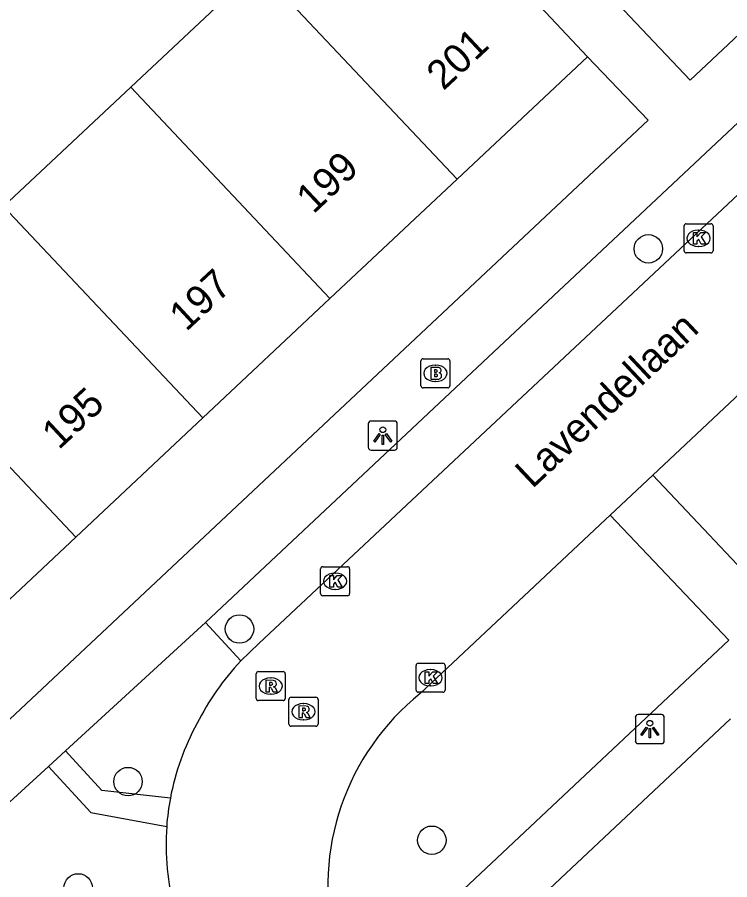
# Model space of a CAD drawing. Extents: x 162542 to 163144, y 380786 to 381511.
# Drawn here: x 162623.61 to 162648.14, y 381201.72 to 381231.41 of the extents above; entities that cross this region are included whole.
import ezdxf

# ---------------------------------------------------------------- set-up
doc = ezdxf.new("R2010")
doc.units = 0
for name, color, linetype in [('IMGEO_Boom', 7, 'Continuous'), ('IMGEO_Brandkraan', 7, 'Continuous'), ('IMGEO_Kolk', 7, 'Continuous'), ('IMGEO_Lichtpunt', 7, 'Continuous'), ('IMGEO_Openbare_ruimte_label', 7, 'Continuous'), ('IMGEO_Pand', 7, 'Continuous'), ('IMGEO_Pand_nummerreeks', 7, 'Continuous'), ('IMGEO_Parkeervlak_open', 7, 'Continuous'), ('IMGEO_Rijbaan_lokaal_open', 7, 'Continuous'), ('IMGEO_Rioolput', 7, 'Continuous'), ('IMGEO_Voetpad_open', 7, 'Continuous')]:
    doc.layers.add(name, color=color, linetype=linetype)

msp = doc.modelspace()

# ---------------------------------------------------------------- linework, layer by layer
at = {"layer": 'IMGEO_Boom'}
for centre in [(162645.338, 381223.441), (162631.263, 381210.355), (162627.429, 381205.103), (162637.884, 381203.084), (162625.712, 381201.444)]:
    msp.add_circle(centre, 0.489, dxfattribs=at)
at = {"layer": 'IMGEO_Brandkraan'}
for p, q in [((162637.58, 381219.656), (162638.432, 381219.656)), ((162637.505, 381218.73), (162637.505, 381219.582)), ((162637.993, 381219.436), (162638.018, 381219.436)), ((162638.506, 381219.582), (162638.506, 381218.73)), ((162638.016, 381218.876), (162637.991, 381218.876)), ((162638.432, 381218.656), (162637.58, 381218.656))]:
    msp.add_line(p, q, dxfattribs=at)
for points in [[(162637.58, 381219.656), (162638.432, 381219.656)], [(162637.505, 381218.73), (162637.505, 381219.582)], [(162638.506, 381219.582), (162638.506, 381218.73)], [(162637.853, 381219.356), (162637.853, 381218.956), (162638.066, 381218.956)], [(162638.084, 381219.356), (162637.853, 381219.356)], [(162638.032, 381219.275), (162637.978, 381219.275), (162637.978, 381219.199)], [(162637.978, 381219.199), (162638.031, 381219.199)], [(162638.04, 381219.123), (162637.978, 381219.123), (162637.978, 381219.042)], [(162637.978, 381219.042), (162638.04, 381219.042)], [(162638.432, 381218.656), (162637.58, 381218.656)]]:
    msp.add_lwpolyline(points, dxfattribs=at)
for centre, radius, start, end in [((162637.582, 381219.58), 0.0765, 91.552, 178.448), ((162637.582, 381219.58), 0.0765, 91.552, 178.448), ((162638.43, 381219.58), 0.0765, 1.552, 88.448), ((162638.43, 381219.58), 0.0765, 1.552, 88.448), ((162638.033, 381219.237), 0.0379, 267.8285, 90.9355), ((162638.041, 381219.082), 0.0404, 269.8759, 90.5077), ((162638.088, 381219.211), 0.145, 59.4692, 91.5367), ((162638.113, 381219.258), 0.0922, 285.5137, 58.1501), ((162638.118, 381219.066), 0.105, 301.3115, 78.989), ((162638.072, 381219.207), 0.251, 268.6676, 293.5347), ((162637.582, 381218.732), 0.0765, 181.552, 268.448), ((162637.582, 381218.732), 0.0765, 181.552, 268.448), ((162638.43, 381218.732), 0.0765, 271.552, 358.448), ((162638.43, 381218.732), 0.0765, 271.552, 358.448)]:
    msp.add_arc(centre, radius, start, end, dxfattribs=at)
for centre, major_axis, ratio, start_param, end_param in [((162637.992, 381219.156), (-0.387, 0.002), 0.722429, 4.712389, 7.853982), ((162638.017, 381219.156), (-0.39, 0.002), 0.717154, 1.570796, 4.712389)]:
    msp.add_ellipse(centre, major_axis=major_axis, ratio=ratio, start_param=start_param, end_param=end_param, dxfattribs=at)
at = {"layer": 'IMGEO_Kolk'}
for p, q in [((162646.565, 381223.377), (162646.565, 381224.229)), ((162646.64, 381224.303), (162647.492, 381224.303)), ((162647.566, 381224.229), (162647.566, 381223.377)), ((162647.053, 381224.083), (162647.078, 381224.083)), ((162647.076, 381223.523), (162647.051, 381223.523)), ((162647.492, 381223.303), (162646.64, 381223.303)), ((162634.054, 381211.574), (162634.054, 381212.426)), ((162634.129, 381212.5), (162634.981, 381212.5)), ((162634.542, 381212.28), (162634.567, 381212.28)), ((162635.055, 381212.426), (162635.055, 381211.574)), ((162634.565, 381211.72), (162634.54, 381211.72)), ((162634.981, 381211.5), (162634.129, 381211.5)), ((162637.339, 381208.251), (162637.339, 381209.103)), ((162637.414, 381209.177), (162638.266, 381209.177)), ((162638.34, 381209.103), (162638.34, 381208.251)), ((162637.827, 381208.957), (162637.852, 381208.957)), ((162637.85, 381208.397), (162637.825, 381208.397)), ((162638.266, 381208.177), (162637.414, 381208.177))]:
    msp.add_line(p, q, dxfattribs=at)
for points in [[(162646.565, 381223.377), (162646.565, 381224.229)], [(162646.64, 381224.303), (162647.492, 381224.303)], [(162647.566, 381224.229), (162647.566, 381223.377)], [(162646.886, 381224.003), (162647.009, 381224.003), (162647.009, 381223.852), (162647.139, 381224.003), (162647.303, 381224.003), (162647.157, 381223.852), (162647.31, 381223.603), (162647.158, 381223.603), (162647.073, 381223.767), (162647.009, 381223.7), (162647.009, 381223.603), (162646.886, 381223.603), (162646.886, 381224.003)], [(162647.492, 381223.303), (162646.64, 381223.303)], [(162634.054, 381211.574), (162634.054, 381212.426)], [(162634.129, 381212.5), (162634.981, 381212.5)], [(162635.055, 381212.426), (162635.055, 381211.574)], [(162634.375, 381212.2), (162634.498, 381212.2), (162634.498, 381212.049), (162634.628, 381212.2), (162634.792, 381212.2), (162634.646, 381212.049), (162634.799, 381211.8), (162634.647, 381211.8), (162634.562, 381211.964), (162634.498, 381211.897), (162634.498, 381211.8), (162634.375, 381211.8), (162634.375, 381212.2)], [(162634.981, 381211.5), (162634.129, 381211.5)], [(162637.339, 381208.251), (162637.339, 381209.103)], [(162637.414, 381209.177), (162638.266, 381209.177)], [(162638.34, 381209.103), (162638.34, 381208.251)], [(162637.66, 381208.877), (162637.783, 381208.877), (162637.783, 381208.726), (162637.913, 381208.877), (162638.077, 381208.877), (162637.931, 381208.726), (162638.084, 381208.477), (162637.932, 381208.477), (162637.847, 381208.641), (162637.783, 381208.574), (162637.783, 381208.477), (162637.66, 381208.477), (162637.66, 381208.877)], [(162638.266, 381208.177), (162637.414, 381208.177)]]:
    msp.add_lwpolyline(points, dxfattribs=at)
for centre, start, end in [((162646.642, 381224.227), 91.552, 178.448), ((162646.642, 381224.227), 91.552, 178.448), ((162647.49, 381224.227), 1.552, 88.448), ((162647.49, 381224.227), 1.552, 88.448), ((162646.642, 381223.379), 181.552, 268.448), ((162646.642, 381223.379), 181.552, 268.448), ((162647.49, 381223.379), 271.552, 358.448), ((162647.49, 381223.379), 271.552, 358.448), ((162634.131, 381212.424), 91.552, 178.448), ((162634.131, 381212.424), 91.552, 178.448), ((162634.979, 381212.424), 1.552, 88.448), ((162634.979, 381212.424), 1.552, 88.448), ((162634.131, 381211.576), 181.552, 268.448), ((162634.131, 381211.576), 181.552, 268.448), ((162634.979, 381211.576), 271.552, 358.448), ((162634.979, 381211.576), 271.552, 358.448), ((162637.416, 381209.101), 91.552, 178.448), ((162637.416, 381209.101), 91.552, 178.448), ((162638.264, 381209.101), 1.552, 88.448), ((162638.264, 381209.101), 1.552, 88.448), ((162637.416, 381208.253), 181.552, 268.448), ((162637.416, 381208.253), 181.552, 268.448), ((162638.264, 381208.253), 271.552, 358.448), ((162638.264, 381208.253), 271.552, 358.448)]:
    msp.add_arc(centre, 0.0765, start, end, dxfattribs=at)
for centre, major_axis, ratio, start_param, end_param in [((162647.052, 381223.803), (-0.387, 0.002), 0.722429, 4.712389, 7.853982), ((162647.077, 381223.803), (-0.39, 0.002), 0.717154, 1.570796, 4.712389), ((162634.541, 381212), (-0.387, 0.002), 0.722429, 4.712389, 7.853982), ((162634.566, 381212), (-0.39, 0.002), 0.717154, 1.570796, 4.712389), ((162637.826, 381208.677), (-0.387, 0.002), 0.722429, 4.712389, 7.853982), ((162637.851, 381208.677), (-0.39, 0.002), 0.717154, 1.570796, 4.712389)]:
    msp.add_ellipse(centre, major_axis=major_axis, ratio=ratio, start_param=start_param, end_param=end_param, dxfattribs=at)
at = {"layer": 'IMGEO_Lichtpunt'}
for p, q in [((162635.697, 381217.417), (162635.697, 381216.61)), ((162635.697, 381217.417), (162635.697, 381216.61)), ((162636.599, 381217.512), (162635.791, 381217.512)), ((162636.599, 381217.512), (162635.791, 381217.512)), ((162636.693, 381216.61), (162636.693, 381217.417)), ((162636.693, 381216.61), (162636.693, 381217.417)), ((162635.791, 381216.516), (162636.599, 381216.516)), ((162635.791, 381216.516), (162636.599, 381216.516)), ((162644.888, 381207.312), (162644.888, 381206.505)), ((162644.888, 381207.312), (162644.888, 381206.505)), ((162645.79, 381207.407), (162644.982, 381207.407)), ((162645.79, 381207.407), (162644.982, 381207.407)), ((162645.884, 381206.505), (162645.884, 381207.312)), ((162645.884, 381206.505), (162645.884, 381207.312)), ((162644.982, 381206.411), (162645.79, 381206.411)), ((162644.982, 381206.411), (162645.79, 381206.411))]:
    msp.add_line(p, q, dxfattribs=at)
for points in [[(162636.071, 381217.081), (162636.11, 381217.053), (162635.922, 381216.791), (162635.884, 381216.818), (162636.071, 381217.081)], [(162636.173, 381217.033), (162636.22, 381217.033), (162636.22, 381216.711), (162636.173, 381216.711), (162636.173, 381217.033)], [(162636.283, 381217.053), (162636.321, 381217.08), (162636.508, 381216.818), (162636.469, 381216.79), (162636.283, 381217.053)], [(162645.262, 381206.976), (162645.301, 381206.948), (162645.113, 381206.686), (162645.075, 381206.713), (162645.262, 381206.976)], [(162645.364, 381206.928), (162645.411, 381206.928), (162645.411, 381206.606), (162645.364, 381206.606), (162645.364, 381206.928)], [(162645.474, 381206.948), (162645.512, 381206.975), (162645.699, 381206.713), (162645.66, 381206.685), (162645.474, 381206.948)]]:
    msp.add_lwpolyline(points, dxfattribs=at)
for centre in [(162636.196, 381217.215), (162645.387, 381207.11)]:
    msp.add_circle(centre, 0.0994, dxfattribs=at)
for centre, start, end in [((162635.791, 381217.417), 90, 180), ((162635.791, 381217.417), 90, 180), ((162636.599, 381217.417), 0, 90), ((162636.599, 381217.417), 0, 90), ((162635.791, 381216.61), 180, 270), ((162635.791, 381216.61), 180, 270), ((162636.599, 381216.61), 270, 0), ((162636.599, 381216.61), 270, 360), ((162644.982, 381207.312), 90, 180), ((162644.982, 381207.312), 90, 180), ((162645.79, 381207.312), 0, 90), ((162645.79, 381207.312), 0, 90), ((162644.982, 381206.505), 180, 270), ((162644.982, 381206.505), 180, 270), ((162645.79, 381206.505), 270, 0), ((162645.79, 381206.505), 270, 360)]:
    msp.add_arc(centre, 0.0946, start, end, dxfattribs=at)
at = {"layer": 'IMGEO_Pand'}
for points in [[(162636.399, 381237.342), (162643.243, 381230.05)], [(162651.086, 381233.308), (162646.772, 381229.246), (162644.701, 381231.443), (162639.885, 381236.552)], [(162631.897, 381233.116), (162627.522, 381229.009)], [(162631.897, 381233.116), (162638.753, 381225.836)], [(162638.753, 381225.836), (162643.243, 381230.05)], [(162627.522, 381229.009), (162623.146, 381224.902)], [(162634.376, 381221.728), (162627.522, 381229.009)], [(162634.376, 381221.728), (162638.753, 381225.836)], [(162623.146, 381224.902), (162630.002, 381217.622)], [(162630.002, 381217.622), (162634.376, 381221.728)], [(162625.627, 381213.515), (162618.771, 381220.795)], [(162625.627, 381213.515), (162630.002, 381217.622)], [(162621.252, 381209.409), (162625.627, 381213.515)]]:
    msp.add_lwpolyline(points, dxfattribs=at)
at = {"layer": 'IMGEO_Parkeervlak_open'}
msp.add_lwpolyline([(162631.308, 381209.256), (162630.092, 381210.576)], dxfattribs=at)
at = {"layer": 'IMGEO_Rijbaan_lokaal_open'}
for points in [[(162662.218, 381238.238), (162631.935, 381209.859), (162631.308, 381209.256)], [(162666.064, 381234.987), (162664.548, 381233.561), (162645.49, 381215.653)], [(162645.49, 381215.653), (162644.02, 381214.272)], [(162644.02, 381214.272), (162643.863, 381214.124), (162637.483, 381208.135)]]:
    msp.add_lwpolyline(points, dxfattribs=at)
for centre, radius, start, end in [((162637.995, 381202.974), 9.175, 136.7865, 153.329), ((162642.824, 381201.496), 8.521, 128.8165, 193.281), ((162637.37, 381202.952), 8.632, 151.3399, 169.4263), ((162637.355, 381202.946), 8.618, 169.3709, 175.9169), ((162637.391, 381202.943), 8.655, 175.9087, 195.2577)]:
    msp.add_arc(centre, radius, start, end, dxfattribs=at)
at = {"layer": 'IMGEO_Rioolput'}
for p, q in [((162631.838, 381207.963), (162631.838, 381208.815)), ((162631.913, 381208.889), (162632.765, 381208.889)), ((162632.839, 381208.815), (162632.839, 381207.963)), ((162632.326, 381208.669), (162632.351, 381208.669)), ((162632.349, 381208.109), (162632.324, 381208.109)), ((162632.765, 381207.889), (162631.913, 381207.889)), ((162632.967, 381207.08), (162632.967, 381207.932)), ((162633.042, 381208.006), (162633.894, 381208.006)), ((162633.455, 381207.786), (162633.48, 381207.786)), ((162633.968, 381207.932), (162633.968, 381207.08)), ((162633.478, 381207.226), (162633.453, 381207.226)), ((162633.894, 381207.006), (162633.042, 381207.006))]:
    msp.add_line(p, q, dxfattribs=at)
for points in [[(162631.838, 381207.963), (162631.838, 381208.815)], [(162631.913, 381208.889), (162632.765, 381208.889)], [(162632.839, 381208.815), (162632.839, 381207.963)], [(162632.427, 381208.587), (162632.175, 381208.589), (162632.175, 381208.189)], [(162632.353, 381208.508), (162632.299, 381208.508), (162632.299, 381208.427)], [(162632.299, 381208.427), (162632.351, 381208.427)], [(162632.175, 381208.189), (162632.299, 381208.189), (162632.299, 381208.351), (162632.31, 381208.351)], [(162632.357, 381208.322), (162632.428, 381208.189), (162632.568, 381208.189), (162632.503, 381208.315)], [(162632.765, 381207.889), (162631.913, 381207.889)], [(162632.967, 381207.08), (162632.967, 381207.932)], [(162633.042, 381208.006), (162633.894, 381208.006)], [(162633.968, 381207.932), (162633.968, 381207.08)], [(162633.556, 381207.704), (162633.304, 381207.706), (162633.304, 381207.306)], [(162633.482, 381207.625), (162633.428, 381207.625), (162633.428, 381207.544)], [(162633.428, 381207.544), (162633.48, 381207.544)], [(162633.304, 381207.306), (162633.428, 381207.306), (162633.428, 381207.468), (162633.439, 381207.468)], [(162633.486, 381207.439), (162633.557, 381207.306), (162633.697, 381207.306), (162633.632, 381207.432)], [(162633.894, 381207.006), (162633.042, 381207.006)]]:
    msp.add_lwpolyline(points, dxfattribs=at)
for centre, radius, start, end in [((162631.915, 381208.813), 0.0765, 91.552, 178.448), ((162631.915, 381208.813), 0.0765, 91.552, 178.448), ((162632.763, 381208.813), 0.0765, 1.552, 88.448), ((162632.763, 381208.813), 0.0765, 1.552, 88.448), ((162632.335, 381208.616), 0.19, 274.7715, 282.9687), ((162632.359, 381208.412), 0.0964, 77.0061, 93.1865), ((162632.373, 381208.469), 0.0378, 276.6634, 79.6772), ((162632.426, 381208.477), 0.109, 350.3612, 89.416), ((162632.424, 381208.477), 0.112, 277.5842, 350.9817), ((162632.309, 381208.298), 0.0533, 26.0293, 88.6989), ((162632.408, 381208.262), 0.108, 29.5134, 73.7905), ((162631.915, 381207.965), 0.0765, 181.552, 268.448), ((162631.915, 381207.965), 0.0765, 181.552, 268.448), ((162632.763, 381207.965), 0.0765, 271.552, 358.448), ((162632.763, 381207.965), 0.0765, 271.552, 358.448), ((162633.044, 381207.93), 0.0765, 91.552, 178.448), ((162633.044, 381207.93), 0.0765, 91.552, 178.448), ((162633.892, 381207.93), 0.0765, 1.552, 88.448), ((162633.892, 381207.93), 0.0765, 1.552, 88.448), ((162633.464, 381207.733), 0.19, 274.7715, 282.9687), ((162633.488, 381207.529), 0.0964, 77.0061, 93.1865), ((162633.502, 381207.586), 0.0378, 276.6634, 79.6772), ((162633.555, 381207.594), 0.109, 350.3612, 89.416), ((162633.553, 381207.594), 0.112, 277.5842, 350.9817), ((162633.537, 381207.379), 0.108, 29.5134, 73.7905), ((162633.438, 381207.415), 0.0533, 26.0293, 88.6989), ((162633.044, 381207.082), 0.0765, 181.552, 268.448), ((162633.044, 381207.082), 0.0765, 181.552, 268.448), ((162633.892, 381207.082), 0.0765, 271.552, 358.448), ((162633.892, 381207.082), 0.0765, 271.552, 358.448)]:
    msp.add_arc(centre, radius, start, end, dxfattribs=at)
for centre, major_axis, ratio, start_param, end_param in [((162632.325, 381208.389), (-0.387, 0.002), 0.722429, 4.712389, 7.853982), ((162632.35, 381208.389), (-0.39, 0.002), 0.717154, 1.570796, 4.712389), ((162633.454, 381207.506), (-0.387, 0.002), 0.722429, 4.712389, 7.853982), ((162633.479, 381207.506), (-0.39, 0.002), 0.717154, 1.570796, 4.712389)]:
    msp.add_ellipse(centre, major_axis=major_axis, ratio=ratio, start_param=start_param, end_param=end_param, dxfattribs=at)
at = {"layer": 'IMGEO_Voetpad_open'}
for points in [[(162630.092, 381210.576), (162660.951, 381239.561), (162662.218, 381238.238)], [(162668.885, 381237.638), (162672.906, 381233.335), (162649.563, 381211.338), (162645.49, 381215.653)], [(162643.243, 381230.05), (162645.328, 381227.867), (162620.182, 381204.284), (162616.68, 381205.118)], [(162644.02, 381214.272), (162648.108, 381209.969), (162636.524, 381199.081)], [(162625.273, 381206.161), (162630.092, 381210.576)], [(162643.831, 381180.07), (162638.909, 381198.566), (162648.167, 381207.261)], [(162624.69, 381205.627), (162625.273, 381206.161)], [(162628.885, 381204.536), (162626.524, 381204.795), (162625.273, 381206.161)], [(162624.216, 381195.549), (162622.148, 381203.299), (162624.69, 381205.627)], [(162624.69, 381205.627), (162626.145, 381204.038), (162628.759, 381203.56)]]:
    msp.add_lwpolyline(points, dxfattribs=at)

# ---------------------------------------------------------------- texts
at = {"layer": 'IMGEO_Openbare_ruimte_label'}
msp.add_text('Lavendellaan', height=1, rotation=43.2986, dxfattribs=at).set_placement((162641.342, 381215.16))
at = {"layer": 'IMGEO_Pand_nummerreeks'}
for s, rotation, p in [('201', 43.1209, (162638.283, 381228.865)), ('199', 43.3718, (162633.807, 381224.616)), ('197', 42.9153, (162629.428, 381220.57)), ('195', 43.0275, (162625.045, 381216.501))]:
    msp.add_text(s, height=1, rotation=rotation, dxfattribs=at).set_placement(p)

doc.saveas('drawing.dxf')
